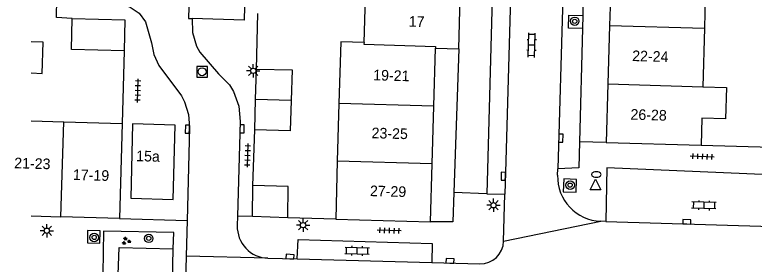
# Model space of a CAD drawing. Extents: x 132998 to 136004, y 396998 to 398512.
# Drawn here: x 132998.4 to 133068.2, y 398096.5 to 398120 of the extents above; entities that cross this region are included whole.
import ezdxf

# ---------------------------------------------------------------- set-up
doc = ezdxf.new("R2010")
doc.units = 0
for name, color, linetype in [('gg-anno-huisnummerreeks BGT', 7, 'Continuous'), ('gg-bbg-bijgebouw', 7, 'Continuous'), ('gg-bbg-gedigitaliseerde bebouwing', 7, 'Continuous'), ('gg-bbg-hoofdgebouw', 7, 'Continuous'), ('gg-bbg-tussenscheiding', 7, 'Continuous'), ('gg-knt-verharding', 7, 'Continuous'), ('gg-knt-verharding nz', 7, 'Continuous'), ('gt-grn-weggrens', 7, 'Continuous'), ('gt-symb-boom', 7, 'Continuous'), ('gt-symb-brandkraan', 7, 'Continuous'), ('gt-symb-groenvak', 7, 'Continuous'), ('gt-symb-klinker verharding', 7, 'Continuous'), ('gt-symb-kolk', 7, 'Continuous'), ('gt-symb-lichtmast', 7, 'Continuous'), ('gt-symb-rioolschacht', 7, 'Continuous'), ('gt-symb-tegel verharding', 7, 'Continuous'), ('gt-symb-waterafsluiter', 7, 'Continuous')]:
    doc.layers.add(name, color=color, linetype=linetype)

# ---------------------------------------------------------------- blocks, each defined once
blk = doc.blocks.new('gt0-LMAST')
at = {"layer": 'gt-symb-lichtmast'}
for p, q in [((-0.182, 0.173), (-0.447, 0.438)), ((-0.005, 0.246), (-0.005, 0.621)), ((0.172, 0.173), (0.437, 0.438)), ((-0.255, -0.004), (-0.63, -0.004)), ((-0.182, -0.181), (-0.447, -0.446)), ((-0.005, -0.254), (-0.005, -0.629)), ((0.437, -0.446), (0.172, -0.181)), ((0.245, -0.004), (0.62, -0.004))]:
    blk.add_line(p, q, dxfattribs=at)
blk.add_circle((-0.005, -0.004), 0.25, dxfattribs=at)
blk = doc.blocks.new('gt0-KOLK')
at = {"layer": 'gt-symb-kolk'}
blk.add_lwpolyline([(0, 0), (0.375, 0), (0.375, 0.4), (-0.375, 0.4), (-0.375, 0), (0, 0)], dxfattribs=at)
blk = doc.blocks.new('gt0-KL1')
at = {"layer": 'gt-symb-klinker verharding'}
for p, q in [((-1.15, 0.3), (1.15, 0.3)), ((-1, -0.3), (-1, 0.3)), ((-0.5, 0.3), (-0.5, 0.45)), ((0, -0.3), (0, 0.3)), ((0.5, 0.3), (0.5, 0.45)), ((1, -0.3), (1, 0.3)), ((-1.15, -0.3), (1.15, -0.3)), ((-0.5, -0.45), (-0.5, -0.3)), ((0.5, -0.45), (0.5, -0.3))]:
    blk.add_line(p, q, dxfattribs=at)
blk = doc.blocks.new('gt0-TEG1')
at = {"layer": 'gt-symb-tegel verharding'}
for p, q in [((-1.125, 0), (1.125, 0)), ((-0.9, -0.25), (-0.9, 0.25)), ((-0.45, -0.25), (-0.45, 0.25)), ((0, -0.25), (0, 0.25)), ((0.45, -0.25), (0.45, 0.25)), ((0.9, -0.25), (0.9, 0.25))]:
    blk.add_line(p, q, dxfattribs=at)
blk = doc.blocks.new('gt0-RS')
at = {"layer": 'gt-symb-rioolschacht'}
blk.add_lwpolyline([(-0.5, -0.5), (0.5, -0.5), (0.5, 0.5), (-0.5, 0.5)], close=True, dxfattribs=at)
blk.add_circle((0, 0), 0.375, dxfattribs=at)
blk = doc.blocks.new('gt0-GRVAK')
at = {"layer": 'gt-symb-groenvak'}
for p, q in [((-0.11, 0.189), (-0.228, 0.24)), ((-0.182, 0.153), (0.088, 0.153)), ((-0.091, 0.211), (-0.156, 0.322)), ((-0.047, 0.214), (-0.047, 0.393)), ((-0.004, 0.211), (0.061, 0.322)), ((0.015, 0.189), (0.133, 0.24)), ((0.262, -0.052), (0.197, 0.059)), ((0.305, -0.049), (0.305, 0.13)), ((0.349, -0.052), (0.414, 0.059)), ((-0.245, -0.228), (-0.363, -0.177)), ((-0.318, -0.264), (-0.047, -0.264)), ((-0.226, -0.206), (-0.291, -0.095)), ((-0.183, -0.203), (-0.183, -0.024)), ((-0.139, -0.206), (-0.074, -0.095)), ((-0.12, -0.228), (-0.002, -0.177)), ((0.243, -0.074), (0.125, -0.023)), ((0.17, -0.11), (0.441, -0.11)), ((0.368, -0.074), (0.486, -0.023))]:
    blk.add_line(p, q, dxfattribs=at)
blk = doc.blocks.new('gt0-BOOM')
at = {"layer": 'gt-symb-boom'}
for radius in [0.4, 0.2]:
    blk.add_circle((0, 0), radius, dxfattribs=at)
blk = doc.blocks.new('gt0-WAFSL')
at = {"layer": 'gt-symb-waterafsluiter'}
for p, q in [((-0.5, -0.333), (0, 0.667)), ((0, 0.667), (0.5, -0.333)), ((0.5, -0.333), (-0.5, -0.333))]:
    blk.add_line(p, q, dxfattribs=at)
blk = doc.blocks.new('gt0-BR')
at = {"layer": 'gt-symb-brandkraan'}
for centre, radius, start, end in [((-0.244, 0), 0.206, 107.56694, 252.43307), ((0.599, -2.664), 3, 106.89205, 107.56694), ((0, -0.691), 0.938, 73.10799, 106.89205), ((-0.599, -2.664), 3, 72.43309, 73.10799), ((0.244, 0), 0.206, 287.56695, 72.43309), ((0.599, 2.664), 3, 252.43307, 253.10797), ((0, 0.691), 0.938, 253.10797, 286.89206), ((-0.599, 2.664), 3, 286.89206, 287.56695)]:
    blk.add_arc(centre, radius, start, end, dxfattribs=at)

msp = doc.modelspace()

# ---------------------------------------------------------------- linework, layer by layer
at = {"layer": 'gg-bbg-bijgebouw'}
for p, q in [((133021.16, 398112.05), (133021.24, 398114.91)), ((133021.08, 398109.19), (133021.16, 398112.05)), ((133020.86, 398101), (133020.9, 398103.93)), ((133024.19, 398100.9), (133020.86, 398101))]:
    msp.add_line(p, q, dxfattribs=at)
for points in [[(133008.77, 398116.61), (133003.79, 398116.74), (133003.87, 398119.67)], [(133003.87, 398119.67), (133008.84, 398119.54), (133008.77, 398116.61)], [(133000, 398114.537), (133001.03, 398114.5), (133001.121, 398117.43), (133000, 398117.471)], [(133021.24, 398114.91), (133024.6, 398114.82), (133024.515, 398111.955)], [(133024.515, 398111.955), (133024.43, 398109.09), (133021.08, 398109.19)], [(133024.19, 398100.9), (133024.24, 398103.83), (133020.9, 398103.93)]]:
    msp.add_lwpolyline(points, dxfattribs=at)
at = {"layer": 'gg-bbg-gedigitaliseerde bebouwing'}
msp.add_lwpolyline([(133063.322, 398113.241), (133065.552, 398113.176), (133065.47, 398110.226), (133063.241, 398110.291), (133063.17, 398107.73)], dxfattribs=at)
at = {"layer": 'gg-bbg-hoofdgebouw'}
for p, q in [((133054.7, 398124.54), (133054.54, 398119.02)), ((133063.626, 398124.281), (133063.474, 398118.761)), ((133031.38, 398117.41), (133031.542, 398122.693)), ((133040.31, 398116.811), (133040.467, 398122.419)), ((133054.54, 398119.02), (133054.38, 398113.5)), ((133063.474, 398118.761), (133063.322, 398113.241)), ((133037.957, 398111.424), (133038.11, 398116.88)), ((133038.11, 398116.88), (133040.31, 398116.811)), ((133054.38, 398113.5), (133054.22, 398107.98)), ((133029.018, 398111.675), (133028.864, 398106.219)), ((133037.804, 398105.968), (133037.957, 398111.424)), ((133000, 398110.019), (133003.064, 398109.93)), ((133003.064, 398109.93), (133008.59, 398109.77)), ((133008.59, 398109.77), (133008.33, 398100.83)), ((133054.22, 398107.98), (133063.17, 398107.73)), ((133028.864, 398106.219), (133028.71, 398100.77)), ((133037.651, 398100.51), (133037.804, 398105.968)), ((133000, 398101.076), (133002.8, 398100.993)), ((133008.33, 398100.83), (133002.8, 398100.993)), ((133028.71, 398100.77), (133037.651, 398100.51))]:
    msp.add_line(p, q, dxfattribs=at)
for points in [[(133031.38, 398117.41), (133029.181, 398117.47), (133029.018, 398111.675)], [(133009.39, 398102.74), (133013.38, 398102.63), (133013.57, 398109.62), (133009.56, 398109.73), (133009.39, 398102.74)]]:
    msp.add_lwpolyline(points, dxfattribs=at)
at = {"layer": 'gg-bbg-tussenscheiding'}
for p, q in [((133054.54, 398119.02), (133063.474, 398118.761)), ((133054.38, 398113.5), (133063.322, 398113.241)), ((133024.515, 398111.955), (133021.16, 398112.05)), ((133037.957, 398111.424), (133029.018, 398111.675)), ((133002.8, 398100.993), (133003.064, 398109.93)), ((133037.804, 398105.968), (133028.864, 398106.219))]:
    msp.add_line(p, q, dxfattribs=at)
msp.add_lwpolyline([(133031.38, 398117.41), (133031.375, 398117.25), (133038.114, 398117.04), (133038.11, 398116.88)], dxfattribs=at)
at = {"layer": 'gg-knt-verharding'}
for p, q in [((133052.302, 398131.58), (133052.008, 398119.942)), ((133021.24, 398114.91), (133021.37, 398120.14)), ((133052.008, 398119.942), (133051.977, 398118.729)), ((133051.977, 398118.729), (133051.707, 398108.044)), ((133040.31, 398116.811), (133039.853, 398103.261)), ((133008.77, 398116.61), (133008.59, 398109.77)), ((133020.9, 398103.93), (133021.08, 398109.19)), ((133063.17, 398107.73), (133069.848, 398107.535)), ((133049.637, 398104.9), (133049.654, 398105.502)), ((133042.951, 398103.157), (133044.669, 398103.108)), ((133044.544, 398098.677), (133044.669, 398103.108)), ((133014.703, 398100.642), (133014.62, 398097.281)), ((133019.452, 398101.035), (133019.427, 398100.151)), ((133028.71, 398100.77), (133024.19, 398100.9)), ((133054.196, 398100.551), (133053.715, 398100.567)), ((133014.62, 398097.281), (133014.512, 398092.937)), ((133022.326, 398097.09), (133025.083, 398097.016)), ((133037.764, 398096.675), (133042.301, 398096.554))]:
    msp.add_line(p, q, dxfattribs=at)
for points in [[(133045.905, 398146.884), (133044.149, 398146.938), (133042.951, 398103.157)], [(133020.706, 398145.283), (133020.067, 398119.506), (133015.16, 398119.659)], [(133003.87, 398119.67), (133002.38, 398119.75), (133002.41, 398121.56)], [(133008.88, 398120.93), (133009.344, 398120.741), (133010.162, 398120.166), (133010.76, 398119.368), (133011.336, 398117.389), (133011.55, 398116.266), (133012.023, 398115.226), (133014.185, 398112.378), (133014.468, 398111.825), (133014.823, 398110.632), (133014.92, 398109.391), (133014.703, 398100.642)], [(133015.16, 398119.659), (133015.21, 398118.339), (133015.584, 398117.072), (133015.901, 398116.493), (133017.672, 398114.453), (133018.69, 398113.409), (133019.075, 398112.788), (133019.562, 398111.407), (133019.7, 398109.95), (133019.452, 398101.035)], [(133051.977, 398118.729), (133050.661, 398118.762), (133050.684, 398119.975), (133052.008, 398119.942)], [(133051.707, 398108.044), (133051.645, 398105.599), (133049.654, 398105.502)], [(133071.743, 398099.997), (133071.896, 398104.853), (133054.29, 398105.612), (133054.196, 398100.551)], [(133051.381, 398103.298), (133051.415, 398104.503), (133050.232, 398104.549), (133050.167, 398103.338), (133051.381, 398103.298)], [(133039.853, 398103.261), (133039.76, 398100.51), (133037.651, 398100.51)], [(133006.508, 398099.65), (133005.32, 398099.704), (133005.306, 398098.517), (133006.47, 398098.491), (133006.508, 398099.65)], [(133013.398, 398097.964), (133013.44, 398099.495), (133006.828, 398099.632), (133006.736, 398095.602)], [(133025.083, 398097.016), (133025.171, 398098.847), (133037.816, 398098.476), (133037.764, 398096.675)], [(133008.207, 398095.556), (133008.306, 398098.105), (133013.398, 398097.964)]]:
    msp.add_lwpolyline(points, dxfattribs=at)
for centre, radius, start, end in [((133053.847, 398104.777), 4.212, 178.32122, 268.20573), ((133022.406, 398100.069), 2.98, 178.42151, 268.46452), ((133042.361, 398098.737), 2.184, 268.43565, 358.41558)]:
    msp.add_arc(centre, radius, start, end, dxfattribs=at)
at = {"layer": 'gg-knt-verharding nz'}
for p, q in [((133051.205, 398158.209), (133049.654, 398105.502)), ((133045.905, 398146.884), (133044.727, 398105.171)), ((133044.727, 398105.171), (133044.669, 398103.108)), ((133054.196, 398100.551), (133071.743, 398099.997)), ((133025.083, 398097.016), (133037.764, 398096.675))]:
    msp.add_line(p, q, dxfattribs=at)
msp.add_lwpolyline([(133015.587, 398145.441), (133014.82, 398119.67), (133015.16, 398119.659)], dxfattribs=at)
at = {"layer": 'gt-grn-weggrens'}
for p, q in [((133054.22, 398107.98), (133051.707, 398108.044)), ((133042.951, 398103.157), (133039.853, 398103.261)), ((133008.33, 398100.83), (133014.703, 398100.642)), ((133020.86, 398101), (133019.452, 398101.035)), ((133044.544, 398098.677), (133053.715, 398100.567)), ((133013.209, 398091.349), (133013.398, 398097.964)), ((133022.326, 398097.09), (133014.62, 398097.281))]:
    msp.add_line(p, q, dxfattribs=at)

# ---------------------------------------------------------------- block references
at = {"layer": 'gt-symb-boom'}
for p in [(133051.253, 398119.404), (133050.819, 398103.966), (133005.935, 398099.039), (133011.078, 398098.952)]:
    msp.add_blockref('gt0-BOOM', p, dxfattribs=at)
at = {"layer": 'gt-symb-brandkraan'}
msp.add_blockref('gt0-BR', (133053.287, 398104.97), dxfattribs=at)
at = {"layer": 'gt-symb-groenvak'}
msp.add_blockref('gt0-GRVAK', (133008.94, 398098.697), dxfattribs=at)
at = {"layer": 'gt-symb-klinker verharding'}
for p, rotation in [((133047.193, 398117.16), 88.39613722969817), ((133063.43, 398102.059), 178.16716049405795), ((133030.736, 398097.783), -1.5466102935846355)]:
    msp.add_blockref('gt0-KL1', p, dxfattribs=dict(at, rotation=rotation))
at = {"layer": 'gt-symb-kolk'}
for p, rotation in [((133014.916, 398109.233), 87.47809205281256), ((133019.68, 398109.275), -91.77560052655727), ((133049.74, 398108.396), -91.77560052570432), ((133044.71, 398104.796), 88.56790381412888), ((133061.81, 398100.315), -1.4320961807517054), ((133024.381, 398097.035), -3.383287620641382), ((133039.481, 398096.629), -1.775600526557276)]:
    msp.add_blockref('gt0-KOLK', p, dxfattribs=dict(at, rotation=rotation))
at = {"layer": 'gt-symb-lichtmast'}
for p in [(133020.942, 398114.738), (133043.598, 398102.077), (133025.638, 398100.199), (133001.477, 398099.676)]:
    msp.add_blockref('gt0-LMAST', p, dxfattribs=at)
at = {"layer": 'gt-symb-rioolschacht', "rotation": 90}
msp.add_blockref('gt0-RS', (133016.109, 398114.651), dxfattribs=at)
at = {"layer": 'gt-symb-tegel verharding'}
for p, rotation in [((133010.053, 398112.874), 88.5106452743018), ((133020.397, 398106.779), -91.94925412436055), ((133063.275, 398106.661), 177.53533664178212), ((133033.752, 398099.688), 178.33888795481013)]:
    msp.add_blockref('gt0-TEG1', p, dxfattribs=dict(at, rotation=rotation))
at = {"layer": 'gt-symb-waterafsluiter'}
msp.add_blockref('gt0-WAFSL', (133053.211, 398103.853), dxfattribs=at)

# ---------------------------------------------------------------- texts
at = {"layer": 'gg-anno-huisnummerreeks BGT'}
for s, rotation, p in [('17', 358.4, (133035.59, 398118.904)), ('22-24', 358.3, (133056.657, 398115.662)), ('19-21', 358.4, (133032.236, 398113.849)), ('26-28', 358.3, (133056.497, 398110.142)), ('23-25', 358.4, (133032.083, 398108.393)), ('15a', 358.4, (133009.884, 398106.228)), ('21-23', 358.3, (132998.381, 398105.565)), ('17-19', 358.3, (133003.919, 398104.462)), ('27-29', 358.4, (133031.93, 398102.936))]:
    msp.add_text(s, height=1, rotation=rotation, dxfattribs=at).set_placement(p)

doc.saveas('drawing.dxf')
